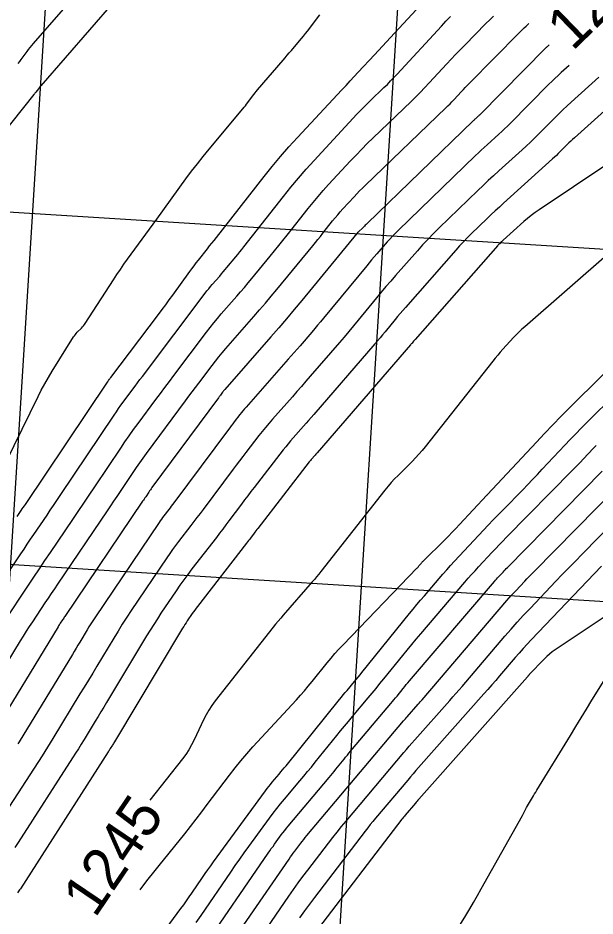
# Model space of a CAD drawing. Extents: x 658976 to 668726, y 639543 to 647196.
# Drawn here: x 662130.9 to 662213, y 641921 to 642048.7 of the extents above; entities that cross this region are included whole.
import ezdxf

# ---------------------------------------------------------------- set-up
doc = ezdxf.new("R2010")
doc.units = 0
for name, color, linetype in [('Ex_Contour Labels', 7, 'Continuous'), ('Ex_Major Contours', 7, 'Continuous'), ('Ex_Minor Contours', 7, 'Continuous'), ('R_Grid', 7, 'Continuous')]:
    doc.layers.add(name, color=color, linetype=linetype)

msp = doc.modelspace()

# ---------------------------------------------------------------- linework, layer by layer
at = {"layer": 'Ex_Major Contours'}
for points in [[(662144.51, 642050.99), (662134.13, 642039.07), (662134.1, 642039.04), (662134.07, 642039), (662134.04, 642038.97), (662134.01, 642038.93), (662133.9, 642038.78), (662133.87, 642038.74), (662133.84, 642038.71), (662133.82, 642038.67), (662133.79, 642038.63), (662133.43, 642038.19), (662133.37, 642038.11), (662133.3, 642038.02), (662133.23, 642037.93), (662133.16, 642037.85), (662120.22, 642021.64)], [(662126.91, 641980.96), (662133.74, 641994.9), (662134.21, 641995.82), (662134.7, 641996.72), (662135.21, 641997.61), (662135.75, 641998.49), (662138.8, 642003.37), (662138.92, 642003.55), (662139.05, 642003.72), (662139.19, 642003.88), (662139.33, 642004.03), (662139.93, 642004.64), (662140.08, 642004.79), (662140.21, 642004.95), (662140.34, 642005.12), (662140.46, 642005.3), (662144.48, 642011.51), (662144.96, 642012.24), (662145.46, 642012.98), (662145.96, 642013.7), (662146.48, 642014.42), (662148.56, 642017.27), (662149.08, 642017.99), (662149.6, 642018.7), (662150.12, 642019.41), (662150.64, 642020.13), (662154.78, 642025.84), (662155.58, 642026.92), (662156.4, 642027.98), (662157.23, 642029.03), (662158.08, 642030.06), (662162.87, 642035.8), (662163.05, 642036.02), (662163.23, 642036.24), (662163.4, 642036.47), (662163.57, 642036.69), (662164.25, 642037.61), (662164.43, 642037.84), (662164.6, 642038.06), (662164.78, 642038.28), (662164.97, 642038.5), (662168.6, 642042.73), (662168.9, 642043.07), (662169.19, 642043.41), (662169.48, 642043.75), (662169.77, 642044.09), (662170.93, 642045.46), (662171.22, 642045.8), (662171.5, 642046.15), (662171.78, 642046.5), (662172.06, 642046.85), (662173.84, 642049.15)], [(662206.45, 642044.91), (662206.28, 642044.76), (662206.2, 642044.68), (662206.12, 642044.61), (662206.04, 642044.53), (662205.96, 642044.45), (662196.57, 642034.97), (662196.5, 642034.89), (662196.42, 642034.82), (662196.34, 642034.74), (662196.26, 642034.67), (662195.94, 642034.38), (662195.86, 642034.31), (662195.78, 642034.23), (662195.7, 642034.16), (662195.62, 642034.08), (662180.55, 642019.51), (662180.42, 642019.38), (662180.28, 642019.25), (662180.15, 642019.12), (662180.01, 642018.99), (662179.21, 642018.22), (662179.21, 642018.22), (662179.2, 642018.21), (662179.19, 642018.2), (662179.19, 642018.2), (662179.16, 642018.17), (662179.15, 642018.16), (662179.15, 642018.15), (662179.14, 642018.15), (662179.14, 642018.14), (662179.11, 642018.1), (662179.1, 642018.09), (662179.09, 642018.08), (662171.27, 642008.57), (662170.18, 642007.26), (662169.08, 642005.96), (662167.98, 642004.66), (662166.86, 642003.38), (662160.3, 641995.88), (662160.22, 641995.79), (662160.14, 641995.7), (662160.06, 641995.6), (662159.99, 641995.5), (662159.69, 641995.11), (662159.62, 641995.01), (662159.55, 641994.92), (662159.47, 641994.82), (662159.4, 641994.72), (662149.95, 641981.95), (662149.84, 641981.79), (662149.72, 641981.63), (662149.61, 641981.47), (662149.5, 641981.31), (662149.06, 641980.65), (662148.95, 641980.49), (662148.84, 641980.32), (662148.73, 641980.16), (662148.62, 641980), (662137.56, 641963.64), (662137.48, 641963.52), (662137.4, 641963.4), (662137.32, 641963.27), (662137.24, 641963.15), (662136.91, 641962.67), (662136.83, 641962.54), (662136.75, 641962.42), (662136.67, 641962.3), (662136.6, 641962.17), (662126.73, 641946.06)], [(662214.99, 642015.33), (662202.95, 642004.83), (662202.54, 642004.46), (662202.14, 642004.07), (662201.74, 642003.68), (662201.36, 642003.27), (662199.85, 642001.63), (662199.48, 642001.22), (662199.11, 642000.8), (662198.76, 642000.37), (662198.41, 641999.94), (662188.8, 641987.76), (662188.36, 641987.22), (662187.9, 641986.69), (662187.43, 641986.17), (662186.94, 641985.67), (662184.95, 641983.69), (662184.46, 641983.19), (662183.98, 641982.68), (662183.52, 641982.15), (662183.08, 641981.6), (662173.96, 641970.02), (662173.66, 641969.65), (662173.36, 641969.28), (662173.05, 641968.91), (662172.74, 641968.55), (662168.62, 641963.83), (662168.25, 641963.4), (662167.89, 641962.97), (662167.53, 641962.53), (662167.18, 641962.09), (662158.94, 641951.62), (662158.47, 641950.99), (662158.04, 641950.33), (662157.64, 641949.65), (662157.29, 641948.94), (662155.94, 641946.07), (662155.58, 641945.37), (662155.19, 641944.68), (662154.75, 641944.03), (662154.28, 641943.39), (662149.63, 641937.51)], [(662148.26, 641924.77), (662148.65, 641925.28), (662149.42, 641926.27), (662150.19, 641927.26), (662150.97, 641928.24), (662154.6, 641932.75), (662155.41, 641933.78), (662156.22, 641934.81), (662157.02, 641935.84), (662157.81, 641936.89), (662160.96, 641941.07), (662161.76, 641942.11), (662162.58, 641943.12), (662163.43, 641944.12), (662164.31, 641945.09), (662170.49, 641951.8), (662171.06, 641952.43), (662171.63, 641953.07), (662172.18, 641953.73), (662172.72, 641954.39), (662174.87, 641957.06), (662175.41, 641957.72), (662175.97, 641958.36), (662176.54, 641959), (662177.13, 641959.62), (662187.62, 641970.48), (662187.7, 641970.56), (662187.78, 641970.65), (662187.85, 641970.73), (662187.92, 641970.82), (662188.21, 641971.17), (662188.28, 641971.26), (662188.35, 641971.34), (662188.43, 641971.43), (662188.51, 641971.51), (662191.58, 641974.53), (662192.11, 641975.07), (662192.64, 641975.61), (662193.16, 641976.15), (662193.68, 641976.7), (662197.58, 641980.89), (662197.6, 641980.9), (662197.61, 641980.92), (662197.65, 641980.95), (662197.66, 641980.97), (662197.68, 641980.99), (662204.61, 641988.42), (662205.77, 641989.66), (662206.95, 641990.88), (662208.13, 641992.09), (662209.33, 641993.3), (662223.36, 642007.19)], [(662162.62, 641913.96), (662169.43, 641923.88), (662170.08, 641924.82), (662170.75, 641925.74), (662171.42, 641926.66), (662172.11, 641927.57), (662175.04, 641931.4), (662175.65, 641932.19), (662176.28, 641932.98), (662176.91, 641933.75), (662177.55, 641934.52), (662185.77, 641944.29), (662186.15, 641944.74), (662186.53, 641945.19), (662186.92, 641945.63), (662187.31, 641946.08), (662192.31, 641951.7), (662192.75, 641952.19), (662193.18, 641952.69), (662193.61, 641953.19), (662194.05, 641953.69), (662200.14, 641960.83), (662201.01, 641961.84), (662201.9, 641962.83), (662202.8, 641963.81), (662203.71, 641964.78), (662207.38, 641968.63), (662208.3, 641969.59), (662209.23, 641970.54), (662210.16, 641971.5), (662211.09, 641972.45), (662216.02, 641977.45)]]:
    msp.add_lwpolyline(points, dxfattribs=at)
at = {"layer": 'Ex_Minor Contours'}
for points in [[(662139.31, 642052.28), (662133.03, 642045.07), (662132.8, 642044.8), (662132.57, 642044.53), (662132.36, 642044.25), (662132.14, 642043.97), (662131.3, 642042.82), (662131.09, 642042.54), (662130.87, 642042.26)], [(662130.78, 641977.84), (662131.36, 641978.7), (662131.51, 641978.92), (662131.65, 641979.14), (662131.8, 641979.35), (662131.94, 641979.57), (662143.61, 641996.94), (662143.65, 641996.99), (662143.69, 641997.05), (662143.73, 641997.1), (662143.77, 641997.16), (662143.93, 641997.38), (662143.97, 641997.43), (662144.01, 641997.49), (662144.05, 641997.54), (662144.09, 641997.6), (662150.88, 642006.58), (662151.39, 642007.27), (662151.9, 642007.95), (662152.41, 642008.64), (662152.91, 642009.33), (662155.32, 642012.66), (662155.63, 642013.07), (662155.93, 642013.48), (662156.24, 642013.89), (662156.56, 642014.29), (662157.83, 642015.89), (662158.15, 642016.3), (662158.46, 642016.7), (662158.78, 642017.1), (662159.1, 642017.5), (662165.89, 642026.18), (662167.04, 642027.61), (662168.21, 642029.01), (662169.41, 642030.38), (662170.64, 642031.73), (662176.96, 642038.52), (662177.54, 642039.14), (662178.11, 642039.76), (662178.69, 642040.38), (662179.27, 642040.99), (662181.59, 642043.47), (662182.16, 642044.09), (662182.74, 642044.71), (662183.32, 642045.33), (662183.89, 642045.95), (662188.73, 642051.19)], [(662123.64, 641961.06), (662131.29, 641972.52), (662131.75, 641973.21), (662132.22, 641973.9), (662132.68, 641974.6), (662133.15, 641975.29), (662135.02, 641978.05), (662135.48, 641978.74), (662135.95, 641979.43), (662136.41, 641980.13), (662136.88, 641980.82), (662144.56, 641992.25), (662144.88, 641992.72), (662145.21, 641993.19), (662145.54, 641993.65), (662145.87, 641994.11), (662147.22, 641995.93), (662147.56, 641996.39), (662147.9, 641996.84), (662148.24, 641997.3), (662148.58, 641997.75), (662157.53, 642009.61), (662157.77, 642009.92), (662158.02, 642010.23), (662158.27, 642010.54), (662158.53, 642010.84), (662159.58, 642012.03), (662159.84, 642012.33), (662160.09, 642012.63), (662160.35, 642012.94), (662160.6, 642013.24), (662161.85, 642014.75), (662162.14, 642015.11), (662162.43, 642015.47), (662162.71, 642015.82), (662163, 642016.18), (662168.66, 642023.36), (662169.71, 642024.67), (662170.78, 642025.95), (662171.88, 642027.21), (662173.01, 642028.45), (662179.1, 642035.02), (662179.56, 642035.51), (662180.03, 642035.99), (662180.51, 642036.47), (662180.99, 642036.94), (662182.93, 642038.81), (662183.42, 642039.28), (662183.89, 642039.76), (662184.36, 642040.24), (662184.82, 642040.74), (662191.11, 642047.57), (662191.43, 642047.91), (662191.75, 642048.25), (662192.07, 642048.59), (662192.4, 642048.92)], [(662128.91, 641962.86), (662132.38, 641968.06), (662133.16, 641969.23), (662133.95, 641970.4), (662134.73, 641971.57), (662135.52, 641972.73), (662138.67, 641977.4), (662139.46, 641978.56), (662140.24, 641979.73), (662141.03, 641980.9), (662141.82, 641982.07), (662145.51, 641987.57), (662146.11, 641988.45), (662146.72, 641989.33), (662147.34, 641990.2), (662147.97, 641991.06), (662150.51, 641994.49), (662151.15, 641995.34), (662151.78, 641996.2), (662152.42, 641997.05), (662153.06, 641997.9), (662157.72, 642004.07), (662158.22, 642004.73), (662158.74, 642005.38), (662159.27, 642006.01), (662159.81, 642006.65), (662162.01, 642009.15), (662162.55, 642009.78), (662163.09, 642010.41), (662163.63, 642011.04), (662164.16, 642011.68), (662166.77, 642014.86), (662167.37, 642015.6), (662167.98, 642016.35), (662168.58, 642017.1), (662169.18, 642017.85), (662172.15, 642021.62), (662172.85, 642022.49), (662173.57, 642023.35), (662174.31, 642024.2), (662175.06, 642025.03), (662178.19, 642028.4), (662178.97, 642029.23), (662179.77, 642030.05), (662180.57, 642030.86), (662181.39, 642031.66), (662186.79, 642036.84), (662187.45, 642037.49), (662188.1, 642038.14), (662188.74, 642038.81), (662189.37, 642039.48), (662191.87, 642042.19), (662192.5, 642042.87), (662193.13, 642043.54), (662193.77, 642044.2), (662194.42, 642044.86), (662197.43, 642047.91), (662197.98, 642048.45), (662198.53, 642048.99)], [(662125.07, 641950.06), (662131.26, 641960.17), (662131.68, 641960.85), (662132.11, 641961.53), (662132.55, 641962.21), (662132.99, 641962.88), (662134.78, 641965.56), (662135.22, 641966.23), (662135.67, 641966.9), (662136.12, 641967.57), (662136.57, 641968.23), (662143.62, 641978.66), (662144.08, 641979.35), (662144.54, 641980.03), (662145, 641980.71), (662145.46, 641981.39), (662147.29, 641984.12), (662147.76, 641984.8), (662148.23, 641985.48), (662148.7, 641986.15), (662149.19, 641986.81), (662154.73, 641994.3), (662155.2, 641994.93), (662155.67, 641995.56), (662156.13, 641996.18), (662156.6, 641996.81), (662158.49, 641999.3), (662158.96, 641999.92), (662159.45, 642000.53), (662159.95, 642001.13), (662160.46, 642001.72), (662164.43, 642006.26), (662165.26, 642007.22), (662166.09, 642008.18), (662166.9, 642009.15), (662167.71, 642010.13), (662172.83, 642016.34), (662173.18, 642016.78), (662173.54, 642017.22), (662173.89, 642017.66), (662174.24, 642018.11), (662175.64, 642019.88), (662176, 642020.32), (662176.36, 642020.75), (662176.73, 642021.18), (662177.11, 642021.6), (662178.69, 642023.3), (662179.08, 642023.72), (662179.48, 642024.13), (662179.89, 642024.54), (662180.3, 642024.94), (662191.76, 642035.95), (662192.04, 642036.22), (662192.33, 642036.51), (662192.6, 642036.79), (662192.87, 642037.09), (662193.95, 642038.26), (662194.23, 642038.55), (662194.5, 642038.84), (662194.78, 642039.13), (662195.06, 642039.41), (662202.18, 642046.61), (662202.41, 642046.85), (662202.65, 642047.08), (662202.9, 642047.31), (662203.15, 642047.54), (662203.55, 642047.91)], [(662209.29, 642041.98), (662208.14, 642040.95), (662207.7, 642040.55), (662207.25, 642040.13), (662206.82, 642039.71), (662206.39, 642039.29), (662200.89, 642033.73), (662200.5, 642033.34), (662200.09, 642032.95), (662199.68, 642032.56), (662199.27, 642032.18), (662197.61, 642030.68), (662197.19, 642030.3), (662196.78, 642029.92), (662196.37, 642029.53), (662195.97, 642029.15), (662184.95, 642018.49), (662184.55, 642018.1), (662184.16, 642017.7), (662183.78, 642017.29), (662183.41, 642016.88), (662181.93, 642015.2), (662181.56, 642014.77), (662181.19, 642014.35), (662180.83, 642013.92), (662180.48, 642013.49), (662174.33, 642006.02), (662173.92, 642005.53), (662173.51, 642005.04), (662173.1, 642004.55), (662172.68, 642004.06), (662171.01, 642002.13), (662170.59, 642001.64), (662170.17, 642001.16), (662169.74, 642000.68), (662169.32, 642000.2), (662163.33, 641993.39), (662163.11, 641993.13), (662162.89, 641992.88), (662162.67, 641992.61), (662162.46, 641992.35), (662161.63, 641991.28), (662161.43, 641991.01), (662161.22, 641990.74), (662161.02, 641990.47), (662160.81, 641990.2), (662153.05, 641979.77), (662152.87, 641979.54), (662152.7, 641979.31), (662152.52, 641979.08), (662152.34, 641978.85), (662151.63, 641977.93), (662151.46, 641977.7), (662151.29, 641977.47), (662151.12, 641977.23), (662150.95, 641976.99), (662141.82, 641963.43), (662141.54, 641963.01), (662141.26, 641962.58), (662140.99, 641962.15), (662140.73, 641961.72), (662139.68, 641959.98), (662139.42, 641959.54), (662139.16, 641959.11), (662138.89, 641958.67), (662138.63, 641958.24), (662131.04, 641945.82), (662130.87, 641945.54)], [(662213.5, 642040.28), (662209.58, 642036.77), (662208.98, 642036.22), (662208.39, 642035.67), (662207.8, 642035.1), (662207.22, 642034.53), (662204.93, 642032.21), (662204.35, 642031.64), (662203.77, 642031.07), (662203.18, 642030.51), (662202.58, 642029.96), (662199.27, 642026.98), (662198.52, 642026.29), (662197.78, 642025.6), (662197.04, 642024.91), (662196.31, 642024.21), (662190.8, 642018.88), (662190, 642018.09), (662189.21, 642017.28), (662188.44, 642016.46), (662187.69, 642015.62), (662184.58, 642012.09), (662183.9, 642011.31), (662183.22, 642010.52), (662182.56, 642009.73), (662181.9, 642008.94), (662179.27, 642005.74), (662178.61, 642004.95), (662177.95, 642004.15), (662177.28, 642003.36), (662176.6, 642002.58), (662172.46, 641997.8), (662171.83, 641997.07), (662171.2, 641996.34), (662170.56, 641995.61), (662169.92, 641994.88), (662167.08, 641991.66), (662166.59, 641991.09), (662166.1, 641990.52), (662165.63, 641989.93), (662165.16, 641989.34), (662163.31, 641986.96), (662162.85, 641986.36), (662162.39, 641985.76), (662161.94, 641985.16), (662161.48, 641984.56), (662157.21, 641978.82), (662156.78, 641978.25), (662156.35, 641977.68), (662155.92, 641977.11), (662155.48, 641976.55), (662153.73, 641974.3), (662153.3, 641973.73), (662152.88, 641973.16), (662152.47, 641972.57), (662152.06, 641971.99), (662147.01, 641964.48), (662146.36, 641963.51), (662145.73, 641962.54), (662145.12, 641961.56), (662144.51, 641960.56), (662142.12, 641956.58), (662141.52, 641955.59), (662140.92, 641954.59), (662140.32, 641953.6), (662139.71, 641952.61), (662135.84, 641946.27), (662135.47, 641945.65), (662135.09, 641945.05), (662134.71, 641944.44), (662134.32, 641943.84), (662129.7, 641936.64)], [(662218.56, 642039.34), (662210.03, 642031.7), (662209.77, 642031.46), (662209.5, 642031.21), (662209.24, 642030.96), (662208.99, 642030.71), (662207.97, 642029.69), (662207.72, 642029.43), (662207.46, 642029.18), (662207.2, 642028.93), (662206.93, 642028.69), (662199.93, 642022.37), (662199.35, 642021.84), (662198.77, 642021.3), (662198.19, 642020.76), (662197.62, 642020.21), (662195.35, 642018.01), (662194.79, 642017.46), (662194.24, 642016.89), (662193.7, 642016.31), (662193.17, 642015.73), (662185.98, 642007.56), (662185.61, 642007.13), (662185.24, 642006.71), (662184.88, 642006.28), (662184.52, 642005.85), (662183.1, 642004.12), (662182.75, 642003.69), (662182.39, 642003.26), (662182.02, 642002.84), (662181.66, 642002.41), (662172.96, 641992.35), (662172.59, 641991.93), (662172.23, 641991.51), (662171.86, 641991.1), (662171.5, 641990.68), (662170.03, 641989.01), (662169.66, 641988.59), (662169.31, 641988.17), (662168.96, 641987.74), (662168.61, 641987.3), (662164.46, 641981.96), (662164.01, 641981.38), (662163.56, 641980.79), (662163.11, 641980.2), (662162.67, 641979.61), (662160.9, 641977.23), (662160.46, 641976.64), (662160.01, 641976.05), (662159.56, 641975.46), (662159.11, 641974.88), (662155.61, 641970.38), (662155.03, 641969.62), (662154.47, 641968.85), (662153.91, 641968.07), (662153.37, 641967.28), (662151.23, 641964.11), (662150.71, 641963.31), (662150.19, 641962.51), (662149.68, 641961.7), (662149.18, 641960.88), (662143.48, 641951.4), (662143.09, 641950.74), (662142.69, 641950.08), (662142.29, 641949.42), (662141.89, 641948.77), (662140.29, 641946.14), (662139.89, 641945.49), (662139.48, 641944.83), (662139.07, 641944.18), (662138.66, 641943.53), (662130.93, 641931.52), (662130.45, 641930.78)], [(662219.53, 642031.18), (662204.99, 642021.46), (662204.42, 642021.07), (662203.87, 642020.65), (662203.34, 642020.22), (662202.82, 642019.77), (662199.88, 642017.12), (662199.82, 642017.06), (662199.75, 642017), (662199.69, 642016.94), (662199.63, 642016.88), (662199.37, 642016.63), (662199.31, 642016.57), (662199.25, 642016.51), (662199.19, 642016.45), (662199.13, 642016.38), (662187.37, 642003.02), (662187.32, 642002.96), (662187.26, 642002.9), (662187.21, 642002.83), (662187.15, 642002.77), (662186.94, 642002.5), (662186.88, 642002.44), (662186.83, 642002.37), (662186.77, 642002.31), (662186.72, 642002.24), (662173.45, 641986.91), (662173.35, 641986.8), (662173.26, 641986.69), (662173.17, 641986.58), (662173.07, 641986.47), (662172.69, 641986.04), (662172.6, 641985.93), (662172.5, 641985.82), (662172.41, 641985.71), (662172.32, 641985.6), (662164.99, 641976.16), (662164.85, 641975.99), (662164.72, 641975.81), (662164.59, 641975.64), (662164.46, 641975.47), (662163.94, 641974.77), (662163.81, 641974.59), (662163.68, 641974.42), (662163.54, 641974.25), (662163.41, 641974.07), (662156.41, 641965.05), (662156.22, 641964.81), (662156.03, 641964.55), (662155.85, 641964.3), (662155.67, 641964.04), (662154.97, 641963), (662154.8, 641962.74), (662154.63, 641962.48), (662154.46, 641962.22), (662154.3, 641961.95), (662144.6, 641945.8), (662144.53, 641945.68), (662144.46, 641945.56), (662144.39, 641945.45), (662144.31, 641945.33), (662144.02, 641944.85), (662143.95, 641944.73), (662143.88, 641944.62), (662143.8, 641944.5), (662143.73, 641944.38), (662131.23, 641924.93), (662131.13, 641924.77), (662131.02, 641924.62), (662130.91, 641924.47), (662130.8, 641924.33)], [(662146.63, 641911.96), (662154.06, 641922.11), (662154.46, 641922.65), (662154.85, 641923.2), (662155.24, 641923.75), (662155.62, 641924.31), (662157.14, 641926.53), (662157.52, 641927.08), (662157.91, 641927.63), (662158.3, 641928.18), (662158.69, 641928.73), (662166.1, 641938.85), (662166.33, 641939.16), (662166.57, 641939.46), (662166.8, 641939.76), (662167.05, 641940.06), (662168.03, 641941.23), (662168.28, 641941.52), (662168.52, 641941.81), (662168.77, 641942.11), (662169.01, 641942.41), (662176.63, 641951.84), (662176.89, 641952.16), (662177.15, 641952.48), (662177.42, 641952.8), (662177.69, 641953.12), (662178.75, 641954.38), (662179.02, 641954.7), (662179.28, 641955.02), (662179.55, 641955.34), (662179.81, 641955.66), (662186.59, 641964.05), (662187.11, 641964.68), (662187.63, 641965.31), (662188.15, 641965.94), (662188.68, 641966.56), (662190.8, 641969.04), (662191.33, 641969.66), (662191.87, 641970.27), (662192.42, 641970.88), (662192.97, 641971.48), (662197.09, 641975.9), (662197.78, 641976.63), (662198.47, 641977.36), (662199.16, 641978.08), (662199.87, 641978.79), (662202.68, 641981.65), (662203.38, 641982.37), (662204.08, 641983.09), (662204.77, 641983.82), (662205.46, 641984.55), (662208.67, 641987.99), (662209.43, 641988.81), (662210.21, 641989.61), (662210.99, 641990.41), (662211.78, 641991.21), (662220.03, 641999.38)], [(662156.23, 641920.12), (662156.93, 641921.14), (662161.15, 641927.29), (662161.78, 641928.21), (662162.42, 641929.13), (662163.07, 641930.03), (662163.73, 641930.94), (662166.68, 641934.97), (662167.19, 641935.65), (662167.71, 641936.33), (662168.24, 641936.99), (662168.78, 641937.65), (662170.98, 641940.26), (662171.53, 641940.92), (662172.07, 641941.57), (662172.62, 641942.23), (662173.15, 641942.9), (662176.22, 641946.69), (662176.77, 641947.37), (662177.33, 641948.04), (662177.88, 641948.72), (662178.45, 641949.39), (662180.7, 641952.06), (662181.26, 641952.73), (662181.82, 641953.41), (662182.37, 641954.08), (662182.92, 641954.76), (662185.61, 641958.08), (662186.24, 641958.85), (662186.88, 641959.63), (662187.52, 641960.39), (662188.17, 641961.16), (662194.46, 641968.52), (662194.93, 641969.07), (662195.41, 641969.61), (662195.89, 641970.14), (662196.38, 641970.67), (662198.34, 641972.77), (662198.83, 641973.3), (662199.32, 641973.82), (662199.82, 641974.34), (662200.33, 641974.85), (662209.76, 641984.43), (662210.14, 641984.81), (662210.51, 641985.2), (662210.88, 641985.59), (662211.25, 641985.99), (662212.73, 641987.57), (662213.1, 641987.96)], [(662156.87, 641915.96), (662166.46, 641929.97), (662166.69, 641930.3), (662166.92, 641930.63), (662167.16, 641930.95), (662167.39, 641931.28), (662168.34, 641932.57), (662168.58, 641932.89), (662168.82, 641933.21), (662169.07, 641933.52), (662169.33, 641933.83), (662175.16, 641940.76), (662175.4, 641941.04), (662175.63, 641941.33), (662175.87, 641941.61), (662176.1, 641941.9), (662177.02, 641943.04), (662177.26, 641943.33), (662177.49, 641943.62), (662177.73, 641943.9), (662177.96, 641944.18), (662183.91, 641951.25), (662184.14, 641951.52), (662184.36, 641951.78), (662184.58, 641952.05), (662184.8, 641952.32), (662185.68, 641953.41), (662185.9, 641953.68), (662186.12, 641953.95), (662186.35, 641954.22), (662186.57, 641954.48), (662198.64, 641968.6), (662198.78, 641968.78), (662198.94, 641968.95), (662199.09, 641969.12), (662199.24, 641969.28), (662199.87, 641969.95), (662200.02, 641970.12), (662200.18, 641970.28), (662200.34, 641970.45), (662200.5, 641970.61), (662213.95, 641984.28)], [(662157.44, 641911.67), (662169.44, 641929.15), (662169.64, 641929.44), (662169.84, 641929.72), (662170.05, 641930), (662170.26, 641930.28), (662171.1, 641931.38), (662171.32, 641931.66), (662171.53, 641931.93), (662171.75, 641932.2), (662171.97, 641932.47), (662185.73, 641948.81), (662185.85, 641948.95), (662185.98, 641949.1), (662186.1, 641949.24), (662186.22, 641949.38), (662187.81, 641951.17), (662187.95, 641951.32), (662188.09, 641951.48), (662188.23, 641951.64), (662188.36, 641951.8), (662200.42, 641965.92), (662200.73, 641966.27), (662201.04, 641966.62), (662201.35, 641966.96), (662201.67, 641967.29), (662202.95, 641968.64), (662203.27, 641968.97), (662203.59, 641969.3), (662203.92, 641969.64), (662204.24, 641969.97), (662216.26, 641982.15)], [(662213.88, 641970.78), (662203.89, 641960.32), (662203.31, 641959.7), (662202.73, 641959.07), (662202.16, 641958.43), (662201.6, 641957.79), (662199.39, 641955.19), (662198.83, 641954.55), (662198.27, 641953.9), (662197.71, 641953.26), (662197.15, 641952.62), (662187.86, 641942.17), (662187.47, 641941.73), (662187.09, 641941.28), (662186.7, 641940.83), (662186.32, 641940.38), (662181.75, 641934.96), (662181.37, 641934.5), (662181, 641934.04), (662180.63, 641933.58), (662180.27, 641933.11), (662173.07, 641923.7), (662172.35, 641922.74), (662171.64, 641921.78), (662170.94, 641920.8)], [(662217.36, 641965.6), (662207.29, 641958.9), (662206.87, 641958.6), (662206.47, 641958.28), (662206.08, 641957.93), (662205.71, 641957.57), (662203.6, 641955.36), (662203.58, 641955.34), (662203.56, 641955.31), (662203.53, 641955.29), (662203.51, 641955.26), (662203.42, 641955.16), (662203.4, 641955.13), (662203.38, 641955.1), (662203.35, 641955.08), (662203.33, 641955.05), (662187.88, 641937.66), (662187.76, 641937.52), (662187.64, 641937.38), (662187.52, 641937.24), (662187.4, 641937.1), (662185.96, 641935.39), (662185.84, 641935.25), (662185.73, 641935.1), (662185.61, 641934.96), (662185.5, 641934.81), (662173.01, 641918.5)], [(662191.99, 641916.89), (662194.57, 641921.11), (662195.13, 641922.05), (662195.69, 641922.99), (662196.24, 641923.94), (662196.77, 641924.89), (662202.62, 641935.34), (662202.67, 641935.43), (662202.72, 641935.52), (662202.77, 641935.62), (662202.82, 641935.71), (662203.02, 641936.09), (662203.07, 641936.19), (662203.12, 641936.28), (662203.17, 641936.38), (662203.23, 641936.47), (662204.05, 641937.88), (662204.21, 641938.14), (662204.37, 641938.41), (662204.53, 641938.67), (662204.69, 641938.93), (662209.45, 641946.73), (662210.21, 641947.98), (662210.98, 641949.22), (662211.75, 641950.47), (662212.52, 641951.71), (662216.7, 641958.44)]]:
    msp.add_lwpolyline(points, dxfattribs=at)
at = {"layer": 'R_Grid'}
for p, q in [((662120.45, 641821.35), (662136.12, 642070.86)), ((662170.35, 641818.21), (662186.02, 642067.72)), ((661633.97, 642052.3), (663131.02, 641958.27)), ((661630.83, 642002.39), (663127.88, 641908.37))]:
    msp.add_line(p, q, dxfattribs=at)

# ---------------------------------------------------------------- texts
at = {"layer": 'Ex_Contour Labels'}
for s, rotation, p in [('1250', 44.0614, (662209.74, 642043.91)), ('1245', 55.939, (662141.85, 641920.64))]:
    msp.add_text(s, height=6, rotation=rotation, dxfattribs=at).set_placement(p)

doc.saveas('drawing.dxf')
